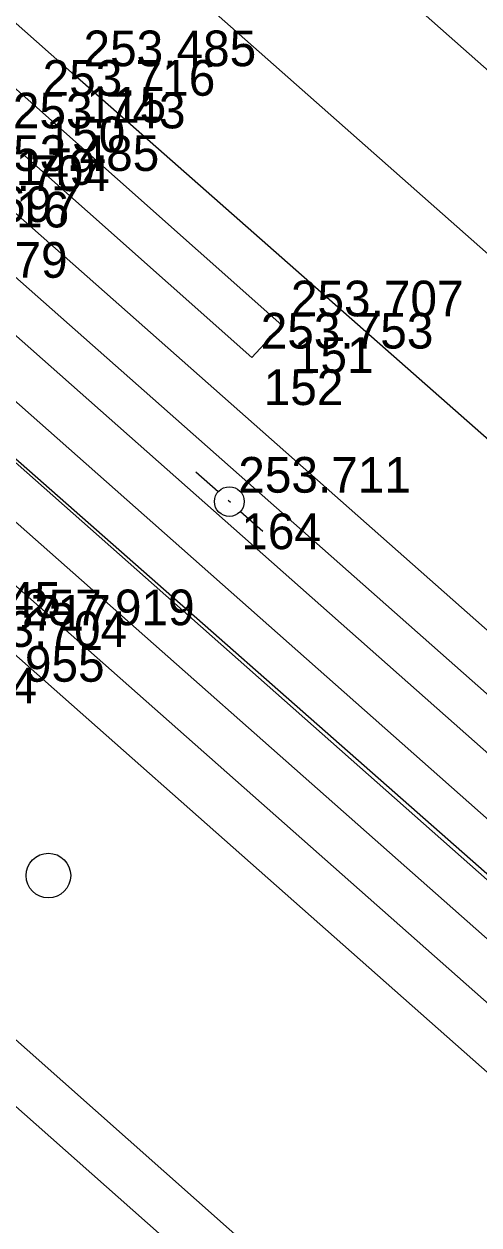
# Model space of a CAD drawing. Extents: x -496688 to -495455, y -1089309 to -1088026.
# Drawn here: x -496323.64 to -496308.36, y -1088353.77 to -1088313.38 of the extents above; entities that cross this region are included whole.
import ezdxf

# ---------------------------------------------------------------- set-up
doc = ezdxf.new("R2010")
doc.units = 0
for name, color, linetype in [('Vrstva 1', 7, 'Continuous'), ('Vrstva 14', 7, 'Continuous'), ('Vrstva 41', 7, 'Continuous'), ('Vrstva 42', 7, 'Continuous'), ('Vrstva 60', 7, 'Continuous'), ('Vrstva 61', 7, 'Continuous'), ('Vrstva 7', 7, 'Continuous')]:
    doc.layers.add(name, color=color, linetype=linetype)

msp = doc.modelspace()

# ---------------------------------------------------------------- linework, layer by layer
at = {"layer": 'Vrstva 1'}
for points in [[(-496130.335, -1088478.506), (-496167.718, -1088445.393), (-496197.21, -1088419.263), (-496225.506, -1088394.245), (-496256.508, -1088366.77), (-496292.165, -1088335.176), (-496318.816, -1088311.581), (-496365.129, -1088270.575), (-496383.01, -1088254.728), (-496415.027, -1088226.378), (-496431.39, -1088211.922), (-496455.799, -1088190.339), (-496486.852, -1088162.818), (-496500.339, -1088150.888), (-496509.328, -1088142.943), (-496518.778, -1088134.592), (-496521.474, -1088132.196), (-496532.365, -1088122.544), (-496541.804, -1088114.181), (-496568.02, -1088091.056), (-496570.27, -1088089.072)], [(-496133.331, -1088482.129), (-496170.85, -1088448.892), (-496201.292, -1088421.94), (-496228.817, -1088397.564), (-496259.484, -1088370.356), (-496295.495, -1088338.436), (-496321.941, -1088315.102), (-496368.146, -1088274.115), (-496386.312, -1088258.02), (-496419.129, -1088229.028), (-496434.711, -1088215.25), (-496459.03, -1088193.761), (-496488.382, -1088167.801), (-496490.273, -1088166.162), (-496503.436, -1088154.084), (-496512.25, -1088145.132), (-496520.705, -1088135.775), (-496522.729, -1088133.535), (-496532.365, -1088122.544)], [(-496127.249, -1088474.987), (-496164.633, -1088441.927), (-496194.156, -1088415.812), (-496222.417, -1088390.782), (-496253.66, -1088363.085), (-496288.931, -1088331.871), (-496315.822, -1088308.059), (-496361.867, -1088267.294), (-496379.852, -1088251.348), (-496411.943, -1088222.928), (-496452.422, -1088187.112), (-496474.075, -1088168.05), (-496483.743, -1088160.007), (-496494.217, -1088152.984), (-496499.298, -1088149.577), (-496509.328, -1088142.943)], [(-496152.389, -1088471.491), (-496161.166, -1088463.737), (-496174.218, -1088452.207), (-496175.79, -1088450.813), (-496194.308, -1088434.436), (-496204.55, -1088425.355), (-496231.966, -1088401.135), (-496262.723, -1088373.931), (-496298.89, -1088341.905), (-496325.197, -1088318.624), (-496370.802, -1088278.244), (-496382.006, -1088268.353), (-496388.792, -1088262.316), (-496399.609, -1088252.698), (-496403.58, -1088249.174), (-496431.636, -1088224.314), (-496435.314, -1088221.061), (-496452.9, -1088205.491), (-496457.288, -1088201.602), (-496470.932, -1088189.544), (-496488.059, -1088174.063), (-496496.963, -1088165.224)], [(-496207.558, -1088429.044), (-496235.503, -1088404.373), (-496265.522, -1088377.816), (-496281.415, -1088363.725), (-496286.679, -1088359.049), (-496301.592, -1088345.863), (-496328.276, -1088322.216), (-496373.906, -1088281.808), (-496385.06, -1088271.911), (-496391.826, -1088265.931), (-496403.083, -1088255.913), (-496406.313, -1088253.053), (-496434.626, -1088227.925), (-496438.305, -1088224.673), (-496456.053, -1088209.011), (-496460.541, -1088205.051), (-496465.074, -1088201.022), (-496474.506, -1088192.651), (-496483.926, -1088184.29)], [(-496098.321, -1088532.14), (-496113.381, -1088518.859), (-496142.095, -1088493.38), (-496184.385, -1088455.93), (-496196.867, -1088444.876), (-496209.306, -1088433.861), (-496213.249, -1088430.329), (-496225.685, -1088419.311), (-496238.055, -1088408.352), (-496252.739, -1088395.349), (-496269.088, -1088380.829), (-496284.933, -1088366.798), (-496289.774, -1088362.518), (-496304.914, -1088349.103), (-496331.751, -1088325.354), (-496382.404, -1088280.635)], [(-496309.356, -1088362.702), (-496336.13, -1088338.96), (-496360.078, -1088317.72), (-496381.817, -1088298.451), (-496393.724, -1088287.92)]]:
    msp.add_lwpolyline(points, dxfattribs=at)
at = {"layer": 'Vrstva 14'}
for points in [[(-496260.335, -1088387.578), (-496258.762, -1088385.853), (-496265.587, -1088379.825), (-496267.122, -1088378.489), (-496281.469, -1088365.749), (-496283.071, -1088364.344), (-496287.564, -1088360.344), (-496289.064, -1088358.979), (-496302.153, -1088347.426), (-496329.782, -1088322.953), (-496375.21, -1088282.832), (-496385.839, -1088273.175)], [(-496369.895, -1088276.822), (-496324.314, -1088317.192), (-496315.989, -1088324.597), (-496314.976, -1088323.514), (-496323.315, -1088316.095), (-496368.867, -1088275.769)], [(-496267.065, -1088381.518), (-496266.593, -1088380.898), (-496268.11, -1088379.595), (-496282.459, -1088366.863), (-496284.059, -1088365.427), (-496288.526, -1088361.436), (-496290.001, -1088360.112), (-496303.15, -1088348.515), (-496330.707, -1088324.127), (-496376.061, -1088284.043), (-496381.601, -1088279.131), (-496383.201, -1088278.48), (-496384.657, -1088280.267), (-496384.917, -1088280.596)], [(-496372.684, -1088280.674), (-496327.904, -1088320.341), (-496300.425, -1088344.671), (-496286.951, -1088356.606), (-496285.418, -1088357.927), (-496281.631, -1088361.314), (-496279.718, -1088363.027), (-496264.311, -1088376.678), (-496259.929, -1088380.547), (-496259.163, -1088381.222), (-496253.871, -1088385.937), (-496252.914, -1088384.821), (-496258.148, -1088380.138), (-496258.94, -1088379.455), (-496263.409, -1088375.493), (-496278.721, -1088361.947), (-496280.641, -1088360.21), (-496284.416, -1088356.854), (-496285.96, -1088355.502), (-496299.507, -1088343.506), (-496326.861, -1088319.301), (-496371.696, -1088279.584)], [(-496384.917, -1088280.596), (-496333.208, -1088326.396), (-496305.173, -1088351.212), (-496290.068, -1088364.586), (-496286.263, -1088367.936), (-496277.186, -1088376.009), (-496275.694, -1088377.375), (-496271.142, -1088381.379), (-496269.643, -1088382.714), (-496272.798, -1088387.134), (-496282.212, -1088381.238), (-496288.145, -1088377.323), (-496289.837, -1088376.152), (-496292.318, -1088374.365), (-496293.911, -1088373.168), (-496300.57, -1088367.961), (-496304.959, -1088364.229), (-496306.516, -1088362.935), (-496309.528, -1088360.315), (-496311.063, -1088358.974), (-496334.819, -1088337.859), (-496359.12, -1088316.339)]]:
    msp.add_lwpolyline(points, dxfattribs=at)
at = {"layer": 'Vrstva 41'}
for p, q in [((-496317.117, -1088329.113), (-496317.866, -1088328.45)), ((-496316.706, -1088329.477), (-496316.78, -1088329.411)), ((-496316.369, -1088329.775), (-496315.62, -1088330.438))]:
    msp.add_line(p, q, dxfattribs=at)
msp.add_circle((-496316.743, -1088329.444), 0.5, dxfattribs=at)
at = {"layer": 'Vrstva 42'}
msp.add_lwpolyline([(-496370.902, -1088286.399), (-496329.925, -1088322.709), (-496302.479, -1088346.901), (-496266.935, -1088378.389), (-496261.611, -1088383.221), (-496259.537, -1088380.965), (-496251.945, -1088387.694), (-496251.734, -1088386.815)], dxfattribs=at)
at = {"layer": 'Vrstva 60'}
for p, q in [((-496321.941, -1088315.102), (-496321.941, -1088315.102)), ((-496321.941, -1088315.102), (-496321.941, -1088315.102)), ((-496323.315, -1088316.095), (-496323.315, -1088316.095)), ((-496323.315, -1088316.095), (-496323.315, -1088316.095)), ((-496314.976, -1088323.514), (-496314.976, -1088323.514)), ((-496314.976, -1088323.514), (-496314.976, -1088323.514)), ((-496315.989, -1088324.597), (-496315.989, -1088324.597)), ((-496315.989, -1088324.597), (-496315.989, -1088324.597)), ((-496316.743, -1088329.444), (-496316.743, -1088329.444)), ((-496316.743, -1088329.444), (-496316.743, -1088329.444))]:
    msp.add_line(p, q, dxfattribs=at)
at = {"layer": 'Vrstva 7'}
msp.add_circle((-496322.82, -1088342.02), 0.75, dxfattribs=at)

# ---------------------------------------------------------------- texts
at = {"layer": 'Vrstva 60'}
for s, p in [('115', (-496321.541, -1088316.702)), ('115', (-496321.541, -1088316.702)), ('150', (-496322.915, -1088317.695)), ('150', (-496322.915, -1088317.695)), ('149', (-496323.914, -1088318.792)), ('149', (-496323.914, -1088318.792)), ('116', (-496324.797, -1088320.224)), ('116', (-496324.797, -1088320.224)), ('151', (-496314.576, -1088325.114)), ('151', (-496314.576, -1088325.114)), ('152', (-496315.589, -1088326.197)), ('152', (-496315.589, -1088326.197)), ('164', (-496316.343, -1088331.044)), ('164', (-496316.343, -1088331.044)), ('955', (-496323.61, -1088335.502)), ('955', (-496323.61, -1088335.502)), ('894', (-496325.878, -1088336.23)), ('894', (-496325.878, -1088336.23))]:
    msp.add_text(s, height=1.2, dxfattribs=at).set_placement(p)
at = {"layer": 'Vrstva 61'}
for s, p in [('253.485', (-496321.641, -1088314.802)), ('253.485', (-496321.641, -1088314.802)), ('253.716', (-496323.015, -1088315.795)), ('253.716', (-496323.015, -1088315.795)), ('253.743', (-496324.014, -1088316.892)), ('253.743', (-496324.014, -1088316.892)), ('253.485', (-496324.897, -1088318.324)), ('253.485', (-496324.897, -1088318.324)), ('253.704', (-496326.561, -1088319.001)), ('253.704', (-496326.561, -1088319.001)), ('253.697', (-496327.604, -1088320.041)), ('253.697', (-496327.604, -1088320.041)), ('253.479', (-496327.976, -1088321.916)), ('253.479', (-496327.976, -1088321.916)), ('253.707', (-496314.676, -1088323.214)), ('253.707', (-496314.676, -1088323.214)), ('253.753', (-496315.689, -1088324.297)), ('253.753', (-496315.689, -1088324.297)), ('253.711', (-496316.443, -1088329.144)), ('253.711', (-496316.443, -1088329.144)), ('253.745', (-496328.205, -1088333.351)), ('253.745', (-496328.205, -1088333.351)), ('253.717', (-496326.529, -1088333.781)), ('253.717', (-496326.529, -1088333.781)), ('257.919', (-496323.71, -1088333.602)), ('257.919', (-496323.71, -1088333.602)), ('253.704', (-496325.978, -1088334.33)), ('253.704', (-496325.978, -1088334.33))]:
    msp.add_text(s, height=1.2, dxfattribs=at).set_placement(p)

doc.saveas('drawing.dxf')
